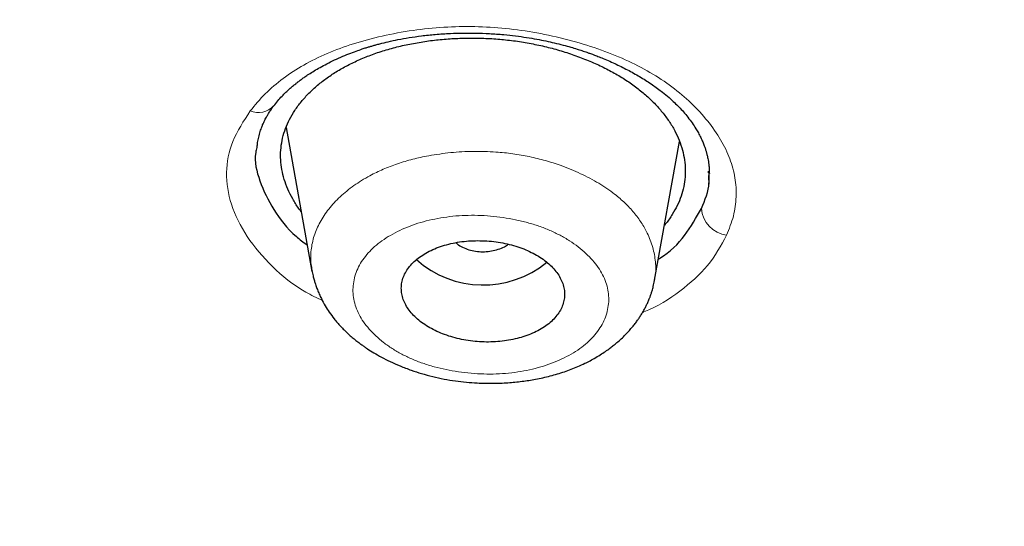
# Model space of a CAD drawing. Header units: millimetres. Extents: x 8 to 1023, y 12 to 832.
# Tile 505 of 656: x 622.3 to 633.16, y 746.39 to 751.98. Entities that reach past the tile are written whole.
import ezdxf

# ---------------------------------------------------------------- set-up
doc = ezdxf.new("R2010")
doc.units = ezdxf.units.MM

msp = doc.modelspace()

# ---------------------------------------------------------------- linework, layer by layer
at = {"color": 7, "linetype": 'Continuous', "lineweight": 30}
for p, q in [((625.236, 750.79), (625.519, 749.204)), ((629.3, 749.108), (629.573, 750.638)), ((629.893, 750.289), (629.892, 750.309)), ((625.527, 749.206), (625.525, 749.214)), ((629.297, 749.109), (629.295, 749.102))]:
    msp.add_line(p, q, dxfattribs=at)
at = {"color": 8, "linetype": 'Continuous', "lineweight": 0}
msp.add_line((629.577, 750.625), (629.568, 750.612), dxfattribs=at)
for centre, radius, start, end in [((624.931, 751.183), 0.228, 246.5622, 317.1765), ((630.137, 749.921), 0.321, 184.0606, 262.268)]:
    msp.add_arc(centre, radius, start, end, dxfattribs=at)
at = {"color": 7, "linetype": 'Continuous', "lineweight": 30}
msp.add_arc((627.408, 750.163), 1.109, 228.4364, 309.3319, dxfattribs=at)
for points, knots in [([(599.682, 745.296), (599.045, 745.71), (597.769, 746.537), (595.954, 747.852), (594.215, 749.218), (592.561, 750.639), (590.993, 752.11), (589.514, 753.627), (588.127, 755.19), (586.835, 756.793), (585.64, 758.435), (584.544, 760.114), (583.551, 761.825), (582.662, 763.565), (581.879, 765.332), (581.203, 767.121), (580.634, 768.929), (580.173, 770.754), (579.821, 772.591), (579.58, 774.437), (579.449, 776.289), (579.431, 778.143), (579.525, 779.997), (579.731, 781.845), (580.046, 783.686), (580.472, 785.515), (581.006, 787.329), (581.648, 789.125), (582.396, 790.899), (583.25, 792.649), (584.209, 794.369), (585.272, 796.059), (586.435, 797.713), (587.696, 799.329), (589.053, 800.905), (590.502, 802.438), (592.041, 803.924), (593.668, 805.361), (595.379, 806.746), (597.172, 808.076), (599.044, 809.349), (600.991, 810.562), (603.009, 811.713), (605.094, 812.8), (607.242, 813.822), (609.448, 814.777), (611.71, 815.662), (614.023, 816.476), (616.382, 817.216), (618.785, 817.882), (621.225, 818.472), (623.697, 818.985), (626.198, 819.422), (628.723, 819.78), (631.267, 820.06), (633.826, 820.26), (636.394, 820.386), (638.109, 820.401), (638.967, 820.409)], [0, 0, 0, 0, 0.017858, 0.035716, 0.053573, 0.07143, 0.089286, 0.107143, 0.124999, 0.142856, 0.160713, 0.178571, 0.196429, 0.214287, 0.232143, 0.25, 0.267856, 0.285712, 0.303568, 0.321425, 0.339282, 0.35714, 0.374998, 0.392856, 0.410713, 0.42857, 0.446428, 0.464285, 0.482142, 0.499999, 0.517857, 0.535714, 0.553571, 0.571428, 0.589285, 0.607142, 0.624999, 0.642856, 0.660713, 0.67857, 0.696427, 0.714284, 0.732141, 0.749999, 0.767857, 0.785715, 0.803573, 0.821432, 0.83929, 0.857149, 0.875005, 0.892861, 0.910716, 0.928572, 0.946428, 0.964284, 0.982141, 1, 1, 1, 1]), ([(638.967, 818.009), (638.363, 818.005), (637.155, 817.997), (635.344, 817.932), (633.537, 817.829), (631.733, 817.684), (629.932, 817.497), (628.138, 817.27), (626.406, 817.01), (624.74, 816.723), (623.142, 816.413), (621.561, 816.07), (619.998, 815.696), (618.452, 815.29), (616.871, 814.836), (615.257, 814.332), (613.617, 813.776), (612.006, 813.183), (610.424, 812.556), (608.872, 811.894), (607.347, 811.195), (605.892, 810.481), (604.506, 809.757), (603.192, 809.027), (601.909, 808.271), (600.657, 807.489), (599.437, 806.68), (598.215, 805.823), (596.995, 804.914), (595.784, 803.952), (594.616, 802.964), (593.491, 801.949), (592.408, 800.907), (591.368, 799.838), (590.398, 798.773), (589.498, 797.719), (588.669, 796.68), (587.883, 795.627), (587.142, 794.56), (586.444, 793.479), (585.772, 792.352), (585.13, 791.179), (584.523, 789.96), (583.969, 788.728), (583.469, 787.481), (583.022, 786.222), (582.629, 784.948), (582.298, 783.698), (582.028, 782.477), (581.813, 781.29), (581.646, 780.102), (581.527, 778.911), (581.456, 777.72), (581.433, 776.492), (581.462, 775.23), (581.549, 773.935), (581.692, 772.641), (581.893, 771.348), (582.15, 770.056), (582.464, 768.768), (582.823, 767.522), (583.22, 766.322), (583.651, 765.17), (584.126, 764.03), (584.646, 762.902), (585.211, 761.785), (585.839, 760.646), (586.536, 759.488), (587.305, 758.312), (588.125, 757.153), (588.999, 756.011), (589.924, 754.886), (590.899, 753.781), (591.891, 752.731), (592.892, 751.735), (593.898, 750.792), (594.941, 749.871), (596.02, 748.973), (597.135, 748.096), (598.32, 747.217), (599.579, 746.339), (600.913, 745.464), (602.288, 744.619), (603.703, 743.803), (605.158, 743.016), (606.648, 742.263), (608.124, 741.565), (609.578, 740.921), (611.01, 740.327), (612.463, 739.764), (613.937, 739.231), (615.434, 738.729), (616.999, 738.243), (618.633, 737.778), (620.334, 737.336), (622.053, 736.934), (623.789, 736.571), (625.543, 736.247), (627.31, 735.962), (629.038, 735.725), (630.722, 735.531), (632.361, 735.377), (634.005, 735.258), (635.654, 735.172), (637.309, 735.119), (638.414, 735.113), (638.967, 735.109)], [0, 0, 0, 0, 0.01003, 0.020054, 0.030083, 0.040124, 0.050187, 0.060282, 0.070362, 0.079553, 0.088711, 0.097842, 0.106955, 0.116055, 0.12515, 0.135215, 0.145244, 0.155247, 0.165233, 0.175211, 0.185191, 0.195231, 0.204429, 0.213609, 0.222777, 0.23194, 0.241107, 0.250284, 0.260264, 0.270231, 0.280194, 0.290164, 0.300149, 0.31016, 0.320251, 0.329484, 0.338685, 0.347862, 0.357022, 0.366175, 0.375328, 0.385279, 0.395221, 0.405163, 0.415118, 0.425096, 0.435106, 0.445185, 0.454404, 0.463594, 0.472765, 0.481925, 0.491084, 0.500249, 0.510205, 0.520158, 0.530119, 0.540101, 0.550114, 0.56017, 0.570237, 0.579425, 0.588586, 0.597726, 0.606856, 0.615983, 0.625115, 0.635087, 0.645061, 0.655045, 0.665052, 0.67509, 0.685171, 0.695207, 0.70436, 0.713496, 0.722621, 0.731743, 0.74087, 0.750008, 0.759978, 0.769956, 0.779952, 0.789974, 0.800033, 0.810138, 0.820182, 0.829338, 0.838477, 0.847605, 0.856731, 0.86586, 0.875, 0.885017, 0.895019, 0.905016, 0.915017, 0.92503, 0.935066, 0.945076, 0.954226, 0.963368, 0.97251, 0.981657, 0.990818, 1, 1, 1, 1]), ([(696.002, 776.466), (695.995, 775.965), (695.98, 774.963), (695.861, 773.463), (695.671, 771.966), (695.403, 770.472), (695.058, 768.982), (694.646, 767.529), (694.173, 766.115), (693.644, 764.745), (693.05, 763.39), (692.39, 762.05), (691.653, 760.704), (690.836, 759.354), (689.936, 758.003), (688.967, 756.676), (687.929, 755.373), (686.822, 754.093), (685.671, 752.865), (684.485, 751.69), (683.268, 750.57), (681.999, 749.481), (680.677, 748.423), (679.281, 747.382), (677.809, 746.359), (676.259, 745.359), (674.655, 744.399), (672.996, 743.477), (671.286, 742.597), (669.568, 741.779), (667.85, 741.022), (666.138, 740.324), (664.394, 739.67), (662.62, 739.06), (660.784, 738.485), (658.885, 737.946), (656.924, 737.45), (654.934, 737.004), (652.914, 736.61), (650.868, 736.267), (648.844, 735.984), (646.851, 735.757), (644.895, 735.584), (642.936, 735.461), (640.975, 735.386), (638.968, 735.36), (636.917, 735.386), (634.827, 735.468), (632.743, 735.605), (630.664, 735.798), (628.594, 736.046), (626.578, 736.343), (624.621, 736.682), (622.727, 737.062), (620.857, 737.487), (619.01, 737.958), (617.144, 738.486), (615.264, 739.075), (613.374, 739.728), (611.522, 740.43), (609.706, 741.18), (607.926, 741.979), (606.219, 742.809), (604.589, 743.665), (603.037, 744.539), (601.531, 745.45), (600.073, 746.396), (598.63, 747.399), (597.207, 748.46), (595.812, 749.581), (594.477, 750.737), (593.201, 751.928), (591.982, 753.155), (590.846, 754.392), (589.791, 755.634), (588.819, 756.873), (587.909, 758.133), (587.061, 759.414), (586.26, 760.742), (585.51, 762.116), (584.818, 763.533), (584.199, 764.965), (583.654, 766.413), (583.181, 767.878), (582.788, 769.332), (582.473, 770.771), (582.232, 772.188), (582.061, 773.609), (581.954, 775.036), (581.941, 775.989), (581.934, 776.466)], [0, 0, 0, 0, 0.011647, 0.023279, 0.034914, 0.046569, 0.058262, 0.069997, 0.081033, 0.092045, 0.103046, 0.114051, 0.125075, 0.136674, 0.148268, 0.159874, 0.171507, 0.183184, 0.194903, 0.205931, 0.216944, 0.227954, 0.238974, 0.250018, 0.2616, 0.2732, 0.284834, 0.296518, 0.308264, 0.319998, 0.330999, 0.341975, 0.352941, 0.363907, 0.374886, 0.386463, 0.398058, 0.409684, 0.421356, 0.433089, 0.444843, 0.455871, 0.466863, 0.477832, 0.488791, 0.499751, 0.51144, 0.523115, 0.53479, 0.54648, 0.558201, 0.569925, 0.580927, 0.591892, 0.602833, 0.61376, 0.624687, 0.6364, 0.648087, 0.659761, 0.671439, 0.683135, 0.694871, 0.705904, 0.716895, 0.727858, 0.738804, 0.749746, 0.761426, 0.773081, 0.784724, 0.796373, 0.808043, 0.819784, 0.830839, 0.841857, 0.852852, 0.863839, 0.87483, 0.886496, 0.898127, 0.909738, 0.921348, 0.932974, 0.944696, 0.955762, 0.96681, 0.977856, 0.988914, 1, 1, 1, 1]), ([(582.445, 775.805), (582.445, 775.791), (582.446, 775.76), (582.447, 775.709), (582.449, 775.649), (582.451, 775.581), (582.454, 775.505), (582.457, 775.421), (582.461, 775.331), (582.465, 775.232), (582.47, 775.126), (582.481, 774.907), (582.5, 774.597), (582.529, 774.201), (582.56, 773.843), (582.593, 773.506), (582.628, 773.19), (582.665, 772.876), (582.711, 772.525), (582.768, 772.132), (582.837, 771.695), (582.904, 771.311), (582.965, 770.984), (583.017, 770.718), (583.07, 770.459), (583.122, 770.215), (583.173, 769.987), (583.221, 769.774), (583.26, 769.611), (583.288, 769.493), (583.306, 769.42), (583.323, 769.353), (583.337, 769.294), (583.35, 769.246), (583.359, 769.209), (583.366, 769.182), (583.372, 769.159), (583.378, 769.131), (583.387, 769.096), (583.398, 769.054), (583.41, 769.007), (583.428, 768.941), (583.451, 768.852), (583.482, 768.737), (583.516, 768.613), (583.553, 768.478), (583.594, 768.333), (583.638, 768.177), (583.686, 768.014), (583.735, 767.849), (583.784, 767.687), (583.847, 767.486), (583.922, 767.248), (584.011, 766.978), (584.098, 766.72), (584.182, 766.477), (584.265, 766.245), (584.347, 766.019), (584.43, 765.796), (584.513, 765.577), (584.597, 765.362), (584.681, 765.149), (584.766, 764.938), (584.855, 764.724), (584.947, 764.504), (585.046, 764.275), (585.151, 764.035), (585.248, 763.818), (585.336, 763.627), (585.412, 763.461), (585.492, 763.292), (585.572, 763.123), (585.654, 762.954), (585.734, 762.791), (585.812, 762.634), (585.886, 762.487), (585.955, 762.351), (586.02, 762.225), (586.076, 762.116), (586.123, 762.027), (586.16, 761.957), (586.191, 761.898), (586.22, 761.843), (586.252, 761.784), (586.292, 761.708), (586.342, 761.618), (586.399, 761.511), (586.463, 761.395), (586.533, 761.269), (586.609, 761.134), (586.69, 760.991), (586.777, 760.838), (586.871, 760.677), (587.008, 760.442), (587.188, 760.142), (587.409, 759.783), (587.629, 759.435), (587.821, 759.138), (587.984, 758.889), (588.12, 758.687), (588.252, 758.491), (588.381, 758.303), (588.506, 758.125), (588.624, 757.956), (588.737, 757.798), (588.845, 757.648), (588.946, 757.509), (589.042, 757.378), (589.137, 757.25), (589.234, 757.12), (589.337, 756.983), (589.452, 756.831), (589.581, 756.663), (589.725, 756.478), (589.878, 756.283), (590.04, 756.08), (590.266, 755.8), (590.557, 755.446), (590.835, 755.119), (591.036, 754.886), (591.156, 754.747), (591.277, 754.609), (591.4, 754.47), (591.524, 754.331), (591.649, 754.193), (591.765, 754.066), (591.87, 753.951), (591.962, 753.851), (592.045, 753.762), (592.112, 753.69), (592.164, 753.634), (592.204, 753.592), (592.239, 753.554), (592.272, 753.52), (592.3, 753.49), (592.322, 753.467), (592.339, 753.449), (592.357, 753.43), (592.378, 753.408), (592.405, 753.379), (592.44, 753.343), (592.483, 753.298), (592.534, 753.245), (592.592, 753.184), (592.655, 753.12), (592.72, 753.053), (592.785, 752.985), (592.852, 752.918), (592.977, 752.79), (593.165, 752.601), (593.418, 752.35), (593.681, 752.094), (593.968, 751.819), (594.277, 751.527), (594.605, 751.224), (594.934, 750.926), (595.263, 750.634), (595.591, 750.348), (595.881, 750.099), (596.129, 749.89), (596.331, 749.722), (596.524, 749.563), (596.706, 749.414), (596.867, 749.284), (597.008, 749.171), (597.13, 749.074), (597.25, 748.978), (597.374, 748.881), (597.508, 748.776), (597.652, 748.664), (597.808, 748.544), (597.975, 748.417), (598.153, 748.282), (598.342, 748.141), (598.538, 747.995), (598.739, 747.847), (598.94, 747.701), (599.22, 747.499), (599.579, 747.245), (600.015, 746.943), (600.448, 746.649), (600.879, 746.363), (601.31, 746.083), (601.742, 745.808), (602.163, 745.545), (602.575, 745.293), (602.98, 745.049), (603.395, 744.804), (603.824, 744.556), (604.265, 744.306), (604.63, 744.103), (604.91, 743.95), (605.099, 743.847), (605.28, 743.75), (605.452, 743.658), (605.614, 743.573), (605.766, 743.493), (605.908, 743.418), (606.018, 743.361), (606.097, 743.321), (606.146, 743.296), (606.187, 743.275), (606.219, 743.258), (606.245, 743.244), (606.269, 743.232), (606.296, 743.218), (606.334, 743.199), (606.385, 743.173), (606.45, 743.14), (606.523, 743.103), (606.6, 743.064), (606.717, 743.005), (606.876, 742.925), (607.083, 742.823), (607.304, 742.715), (607.539, 742.6), (607.787, 742.482), (608.042, 742.36), (608.3, 742.239), (608.556, 742.121), (608.862, 741.98), (609.217, 741.82), (609.617, 741.643), (610.008, 741.473), (610.39, 741.31), (610.766, 741.152), (611.14, 740.998), (611.62, 740.804), (612.207, 740.572), (612.904, 740.306), (613.624, 740.041), (614.365, 739.777), (615.129, 739.515), (615.898, 739.262), (616.673, 739.017), (617.494, 738.768), (618.362, 738.517), (619.278, 738.265), (620.2, 738.025), (621.127, 737.797), (622.059, 737.58), (622.997, 737.374), (623.913, 737.186), (624.807, 737.014), (625.678, 736.856), (626.552, 736.709), (627.428, 736.572), (628.306, 736.445), (629.187, 736.328), (630.071, 736.221), (630.957, 736.124), (631.845, 736.037), (632.734, 735.96), (633.626, 735.894), (634.502, 735.839), (635.362, 735.794), (636.206, 735.76), (637.052, 735.735), (637.899, 735.719), (638.792, 735.711), (639.729, 735.714), (640.71, 735.73), (641.688, 735.758), (642.665, 735.798), (643.641, 735.851), (644.614, 735.915), (645.559, 735.99), (646.476, 736.074), (647.363, 736.165), (648.248, 736.266), (649.13, 736.378), (650.01, 736.499), (650.887, 736.63), (651.762, 736.772), (652.635, 736.923), (653.504, 737.085), (654.37, 737.257), (655.233, 737.438), (656.074, 737.625), (656.896, 737.818), (657.697, 738.016), (658.494, 738.223), (659.287, 738.438), (660.116, 738.673), (660.981, 738.931), (661.879, 739.211), (662.77, 739.503), (663.654, 739.806), (664.53, 740.12), (665.398, 740.445), (666.12, 740.726), (666.7, 740.96), (667.143, 741.142), (667.588, 741.328), (668.034, 741.52), (668.482, 741.716), (668.917, 741.91), (669.34, 742.103), (669.753, 742.295), (670.072, 742.446), (670.296, 742.553), (670.422, 742.614), (670.548, 742.675), (670.676, 742.737), (670.803, 742.8), (670.931, 742.863), (671.055, 742.924), (671.178, 742.986), (671.297, 743.046), (671.41, 743.103), (671.509, 743.153), (671.593, 743.195), (671.663, 743.231), (671.716, 743.258), (671.758, 743.28), (671.794, 743.299), (671.835, 743.32), (671.884, 743.345), (671.941, 743.375), (672.014, 743.412), (672.102, 743.458), (672.207, 743.513), (672.322, 743.574), (672.442, 743.637), (672.603, 743.723), (672.805, 743.831), (673.079, 743.98), (673.387, 744.149), (673.729, 744.34), (674.075, 744.537), (674.42, 744.735), (674.759, 744.934), (675.112, 745.144), (675.478, 745.365), (675.854, 745.596), (676.221, 745.826), (676.583, 746.057), (676.944, 746.291), (677.308, 746.531), (677.675, 746.777), (678.047, 747.031), (678.36, 747.25), (678.612, 747.427), (678.798, 747.56), (678.973, 747.686), (679.139, 747.806), (679.295, 747.92), (679.441, 748.028), (679.577, 748.129), (679.7, 748.221), (679.811, 748.305), (679.915, 748.384), (680.023, 748.466), (680.137, 748.553), (680.258, 748.646), (680.386, 748.745), (680.529, 748.857), (680.688, 748.981), (680.862, 749.12), (681.045, 749.266), (681.232, 749.418), (681.42, 749.571), (681.688, 749.792), (682.03, 750.08), (682.41, 750.406), (682.745, 750.7), (683.041, 750.964), (683.336, 751.231), (683.633, 751.505), (683.935, 751.789), (684.176, 752.02), (684.355, 752.194), (684.472, 752.308), (684.59, 752.424), (684.708, 752.542), (684.825, 752.658), (684.938, 752.772), (685.046, 752.882), (685.149, 752.986), (685.246, 753.085), (685.332, 753.175), (685.409, 753.255), (685.47, 753.319), (685.517, 753.367), (685.551, 753.403), (685.58, 753.433), (685.606, 753.461), (685.634, 753.491), (685.668, 753.526), (685.708, 753.569), (685.755, 753.619), (685.823, 753.691), (685.911, 753.786), (686.019, 753.902), (686.13, 754.023), (686.261, 754.167), (686.414, 754.336), (686.589, 754.532), (686.77, 754.738), (686.954, 754.95), (687.232, 755.274), (687.595, 755.709), (687.935, 756.13), (688.169, 756.427), (688.303, 756.598), (688.435, 756.77), (688.565, 756.94), (688.692, 757.108), (688.814, 757.272), (688.931, 757.431), (689.041, 757.581), (689.143, 757.723), (689.237, 757.855), (689.319, 757.97), (689.39, 758.07), (689.453, 758.16), (689.517, 758.252), (689.586, 758.351), (689.658, 758.457), (689.741, 758.578), (689.834, 758.715), (689.937, 758.87), (690.046, 759.035), (690.16, 759.21), (690.318, 759.454), (690.515, 759.764), (690.767, 760.174), (691.033, 760.62), (691.239, 760.978), (691.37, 761.211), (691.43, 761.318), (691.487, 761.421), (691.539, 761.516), (691.585, 761.6), (691.624, 761.673), (691.656, 761.731), (691.68, 761.776), (691.698, 761.81), (691.712, 761.836), (691.722, 761.856), (691.731, 761.873), (691.741, 761.892), (691.755, 761.918), (691.772, 761.95), (691.792, 761.987), (691.821, 762.042), (691.861, 762.12), (691.914, 762.221), (691.971, 762.333), (692.05, 762.488), (692.151, 762.687), (692.272, 762.933), (692.396, 763.19), (692.523, 763.459), (692.637, 763.706), (692.738, 763.928), (692.824, 764.122), (692.909, 764.315), (692.989, 764.502), (693.063, 764.678), (693.134, 764.848), (693.201, 765.011), (693.263, 765.166), (693.32, 765.309), (693.369, 765.433), (693.41, 765.538), (693.445, 765.63), (693.481, 765.724), (693.522, 765.831), (693.568, 765.954), (693.619, 766.094), (693.674, 766.245), (693.732, 766.407), (693.792, 766.58), (693.852, 766.754), (693.911, 766.928), (693.968, 767.099), (694.024, 767.271), (694.079, 767.441), (694.131, 767.607), (694.181, 767.77), (694.241, 767.971), (694.31, 768.207), (694.387, 768.476), (694.443, 768.68), (694.48, 768.82), (694.5, 768.897), (694.519, 768.966), (694.534, 769.027), (694.548, 769.079), (694.559, 769.122), (694.568, 769.158), (694.576, 769.19), (694.585, 769.225), (694.596, 769.269), (694.61, 769.323), (694.625, 769.386), (694.643, 769.459), (694.664, 769.543), (694.686, 769.637), (694.71, 769.74), (694.737, 769.854), (694.774, 770.015), (694.819, 770.219), (694.876, 770.49), (694.936, 770.784), (694.997, 771.101), (695.053, 771.412), (695.105, 771.717), (695.154, 772.019), (695.204, 772.356), (695.256, 772.734), (695.308, 773.156), (695.354, 773.588), (695.395, 774.028), (695.429, 774.472), (695.451, 774.796), (695.459, 774.972), (695.46, 774.998)], [0, 0, 0, 0, 0.000308, 0.00069, 0.001145, 0.001674, 0.002276, 0.00292, 0.003632, 0.004411, 0.005257, 0.006152, 0.009626, 0.012651, 0.015604, 0.018178, 0.020695, 0.02317, 0.025678, 0.029092, 0.032585, 0.036159, 0.038302, 0.040463, 0.042551, 0.044541, 0.046341, 0.048052, 0.049674, 0.050287, 0.050886, 0.051446, 0.051921, 0.05231, 0.052613, 0.052804, 0.052961, 0.053179, 0.053464, 0.053812, 0.054194, 0.054604, 0.05543, 0.056351, 0.057369, 0.058452, 0.059626, 0.060891, 0.062239, 0.063584, 0.064902, 0.066193, 0.068489, 0.070695, 0.07281, 0.074779, 0.076663, 0.078501, 0.080325, 0.082135, 0.0839, 0.08565, 0.087387, 0.08913, 0.090952, 0.092859, 0.09485, 0.096926, 0.098274, 0.099656, 0.101071, 0.102516, 0.103918, 0.105323, 0.106643, 0.107879, 0.109031, 0.110099, 0.111082, 0.111784, 0.112377, 0.112857, 0.113276, 0.11378, 0.114377, 0.115197, 0.116102, 0.117093, 0.118169, 0.119332, 0.120556, 0.121864, 0.123254, 0.124726, 0.127926, 0.131043, 0.134078, 0.13703, 0.138843, 0.140623, 0.142364, 0.14403, 0.145612, 0.147112, 0.148529, 0.149862, 0.151113, 0.15228, 0.153387, 0.154557, 0.155794, 0.157098, 0.15869, 0.160373, 0.162145, 0.164008, 0.165957, 0.169858, 0.173805, 0.175097, 0.176394, 0.177695, 0.179001, 0.180312, 0.181628, 0.182918, 0.183956, 0.184904, 0.185762, 0.186531, 0.186966, 0.187365, 0.18773, 0.18806, 0.188352, 0.188581, 0.188733, 0.18889, 0.189107, 0.189383, 0.189718, 0.190161, 0.190677, 0.191267, 0.191909, 0.192557, 0.193211, 0.193869, 0.194531, 0.196938, 0.199405, 0.201934, 0.204523, 0.207615, 0.210672, 0.213694, 0.216683, 0.219637, 0.222551, 0.224419, 0.226191, 0.227867, 0.229446, 0.23093, 0.232027, 0.233066, 0.234053, 0.235094, 0.236222, 0.237439, 0.238744, 0.240137, 0.241618, 0.243188, 0.244814, 0.246468, 0.248106, 0.249729, 0.253273, 0.256743, 0.260138, 0.263484, 0.26681, 0.270115, 0.2734, 0.276392, 0.279395, 0.28247, 0.285617, 0.288837, 0.292128, 0.293531, 0.294898, 0.296193, 0.297416, 0.298566, 0.299645, 0.300653, 0.301588, 0.301976, 0.302323, 0.302612, 0.302842, 0.303015, 0.303155, 0.303344, 0.303584, 0.303961, 0.304422, 0.304945, 0.305488, 0.306049, 0.307393, 0.30883, 0.310362, 0.311986, 0.313704, 0.315477, 0.317252, 0.318998, 0.320714, 0.323489, 0.326185, 0.328803, 0.331343, 0.333818, 0.336286, 0.338754, 0.343278, 0.347803, 0.352328, 0.357176, 0.362024, 0.366874, 0.371725, 0.376579, 0.382198, 0.387818, 0.393438, 0.399057, 0.404677, 0.410297, 0.415916, 0.421067, 0.426217, 0.431363, 0.436505, 0.441643, 0.44678, 0.451918, 0.457057, 0.462198, 0.467338, 0.472478, 0.477619, 0.482467, 0.487317, 0.49217, 0.49703, 0.501898, 0.507534, 0.513158, 0.518775, 0.524387, 0.529996, 0.535605, 0.541214, 0.546354, 0.551494, 0.556634, 0.561772, 0.566907, 0.572047, 0.577191, 0.582339, 0.587488, 0.592639, 0.59779, 0.602941, 0.607798, 0.612655, 0.617512, 0.622369, 0.627226, 0.632845, 0.638459, 0.64407, 0.64968, 0.65529, 0.660898, 0.666508, 0.669406, 0.67233, 0.675279, 0.678255, 0.681257, 0.684301, 0.68705, 0.689866, 0.69275, 0.693613, 0.694482, 0.695357, 0.696238, 0.697125, 0.698018, 0.698897, 0.699709, 0.7006, 0.701391, 0.702082, 0.702673, 0.703163, 0.703553, 0.703797, 0.704045, 0.704323, 0.704664, 0.705071, 0.705543, 0.706196, 0.706944, 0.707779, 0.708635, 0.709499, 0.711221, 0.712975, 0.715398, 0.717879, 0.720418, 0.722964, 0.725469, 0.727931, 0.730829, 0.733666, 0.736441, 0.73918, 0.741976, 0.744786, 0.747659, 0.750595, 0.753592, 0.755153, 0.756652, 0.758075, 0.759422, 0.760694, 0.76189, 0.763011, 0.764057, 0.764932, 0.765771, 0.766663, 0.767617, 0.768632, 0.769708, 0.770846, 0.77225, 0.773737, 0.775308, 0.776945, 0.778574, 0.780189, 0.783939, 0.787607, 0.790333, 0.793014, 0.795703, 0.798467, 0.801307, 0.804223, 0.805343, 0.806474, 0.807615, 0.808768, 0.809931, 0.811049, 0.812089, 0.813144, 0.814106, 0.814973, 0.815747, 0.816426, 0.816815, 0.81716, 0.817451, 0.81769, 0.817966, 0.818306, 0.818714, 0.819191, 0.819737, 0.820807, 0.821917, 0.823067, 0.824256, 0.826025, 0.827874, 0.829805, 0.831814, 0.833841, 0.838883, 0.843888, 0.845453, 0.847015, 0.848572, 0.850125, 0.851625, 0.853136, 0.854564, 0.85591, 0.857172, 0.858352, 0.85945, 0.860254, 0.861023, 0.86184, 0.862717, 0.863654, 0.86465, 0.865925, 0.867287, 0.868734, 0.870268, 0.871888, 0.875148, 0.878391, 0.882556, 0.886693, 0.887618, 0.888542, 0.889446, 0.89026, 0.890977, 0.891598, 0.892122, 0.892465, 0.892749, 0.892973, 0.893137, 0.893255, 0.893404, 0.893628, 0.893917, 0.894227, 0.894552, 0.895334, 0.896195, 0.897134, 0.898152, 0.900125, 0.902192, 0.904352, 0.906606, 0.908953, 0.91054, 0.912168, 0.913799, 0.915348, 0.916812, 0.91819, 0.919568, 0.920848, 0.92203, 0.923114, 0.923897, 0.924625, 0.925385, 0.926208, 0.927268, 0.928417, 0.929652, 0.930976, 0.932387, 0.933885, 0.93524, 0.936655, 0.938067, 0.939448, 0.940799, 0.942118, 0.943407, 0.945689, 0.947868, 0.949944, 0.950626, 0.951255, 0.951815, 0.952306, 0.952726, 0.953077, 0.953358, 0.953576, 0.953864, 0.954213, 0.954643, 0.955153, 0.955745, 0.956418, 0.957172, 0.958007, 0.958924, 0.959918, 0.961895, 0.963844, 0.966437, 0.968978, 0.971468, 0.973907, 0.976298, 0.978703, 0.981989, 0.985351, 0.988789, 0.992305, 0.995867, 0.999377, 1, 1, 1, 1]), ([(625.099, 751.028), (625.114, 751.047), (625.143, 751.084), (625.189, 751.134), (625.232, 751.177), (625.271, 751.214), (625.307, 751.245), (625.338, 751.271), (625.364, 751.291), (625.383, 751.306), (625.406, 751.323), (625.435, 751.344), (625.478, 751.373), (625.531, 751.407), (625.595, 751.445), (625.667, 751.485), (625.748, 751.526), (625.836, 751.566), (625.924, 751.603), (626.004, 751.632), (626.068, 751.654), (626.116, 751.67), (626.154, 751.682), (626.19, 751.692), (626.228, 751.703), (626.286, 751.718), (626.366, 751.738), (626.473, 751.761), (626.596, 751.783), (626.733, 751.803), (626.885, 751.819), (627.037, 751.829), (627.186, 751.833), (627.33, 751.833), (627.481, 751.827), (627.627, 751.817), (627.764, 751.802), (627.885, 751.785), (627.997, 751.766), (628.098, 751.746), (628.196, 751.724), (628.287, 751.701), (628.371, 751.678), (628.44, 751.657), (628.49, 751.641), (628.526, 751.629), (628.554, 751.62), (628.586, 751.608), (628.627, 751.593), (628.677, 751.574), (628.762, 751.54), (628.879, 751.489), (629.019, 751.418), (629.152, 751.343), (629.276, 751.263), (629.377, 751.188), (629.457, 751.122), (629.517, 751.067), (629.57, 751.015), (629.62, 750.961), (629.668, 750.903), (629.714, 750.841), (629.752, 750.783), (629.783, 750.729), (629.808, 750.681), (629.829, 750.634), (629.846, 750.592), (629.857, 750.561), (629.864, 750.538), (629.869, 750.522), (629.873, 750.507), (629.877, 750.491), (629.882, 750.471), (629.887, 750.446), (629.893, 750.415), (629.898, 750.377), (629.902, 750.332), (629.903, 750.3), (629.903, 750.283)], [0, 0, 0, 0, 0.0171143, 0.032372, 0.0457777, 0.0573329, 0.0670369, 0.0760779, 0.0825534, 0.0867446, 0.0910054, 0.0989052, 0.1082785, 0.1208916, 0.1345597, 0.149284, 0.165365, 0.1825501, 0.1990677, 0.2130914, 0.2246142, 0.2319082, 0.2376866, 0.2433436, 0.2495888, 0.2564242, 0.2709956, 0.2876499, 0.3061854, 0.326583, 0.3488428, 0.3729652, 0.3922813, 0.4126468, 0.4340645, 0.4565399, 0.4750849, 0.4925913, 0.5087522, 0.5235689, 0.5370409, 0.5519847, 0.5647797, 0.5754104, 0.5838853, 0.5883407, 0.5921779, 0.5972689, 0.6039002, 0.6120683, 0.6217651, 0.6468064, 0.67221, 0.6979231, 0.7234076, 0.7485119, 0.7659402, 0.7817477, 0.7958214, 0.8103477, 0.8270851, 0.8445473, 0.8618512, 0.8747447, 0.8887001, 0.9020087, 0.9135798, 0.9235439, 0.9281248, 0.9324611, 0.9365533, 0.9404201, 0.9454202, 0.9523981, 0.9613509, 0.9722734, 0.9851591, 1, 1, 1, 1]), ([(625.401, 749.865), (625.392, 749.877), (625.356, 749.922), (625.307, 750.004), (625.253, 750.11), (625.213, 750.218), (625.187, 750.326), (625.174, 750.434), (625.175, 750.541), (625.19, 750.648), (625.218, 750.753), (625.26, 750.856), (625.315, 750.956), (625.383, 751.053), (625.464, 751.147), (625.557, 751.236), (625.66, 751.32), (625.773, 751.397), (625.896, 751.469), (626.029, 751.533), (626.17, 751.591), (626.32, 751.642), (626.477, 751.685), (626.64, 751.72), (626.807, 751.747), (626.978, 751.766), (627.152, 751.776), (627.328, 751.778), (627.504, 751.772), (627.679, 751.757), (627.852, 751.733), (628.023, 751.7), (628.19, 751.66), (628.352, 751.611), (628.51, 751.554), (628.662, 751.49), (628.805, 751.42), (628.938, 751.344), (629.062, 751.262), (629.135, 751.203), (629.172, 751.173)], [0, 0, 0, 0, 0.009407, 0.036209, 0.063382, 0.090452, 0.117202, 0.143792, 0.170386, 0.197145, 0.22377, 0.250296, 0.276885, 0.303701, 0.330902, 0.357987, 0.384738, 0.411316, 0.437884, 0.464606, 0.491125, 0.517894, 0.544851, 0.571582, 0.598285, 0.625071, 0.65182, 0.678728, 0.705461, 0.731993, 0.758778, 0.785374, 0.811957, 0.838697, 0.865767, 0.893013, 0.919888, 0.946561, 0.973207, 1, 1, 1, 1]), ([(629.172, 751.173), (629.207, 751.143), (629.276, 751.082), (629.365, 750.985), (629.443, 750.885), (629.509, 750.782), (629.561, 750.676), (629.601, 750.569), (629.627, 750.46), (629.639, 750.352), (629.638, 750.245), (629.623, 750.138), (629.594, 750.033), (629.552, 749.931), (629.496, 749.831), (629.448, 749.758), (629.414, 749.72), (629.408, 749.713)], [0, 0, 0, 0, 0.069805, 0.140241, 0.211024, 0.281205, 0.351483, 0.422894, 0.493336, 0.563232, 0.633016, 0.703123, 0.773393, 0.843272, 0.913182, 0.983547, 1, 1, 1, 1]), ([(624.915, 750.568), (624.917, 750.582), (624.919, 750.61), (624.929, 750.67), (624.945, 750.73), (624.962, 750.78), (624.977, 750.818), (624.989, 750.846), (625.001, 750.87), (625.012, 750.892), (625.026, 750.917), (625.044, 750.948), (625.068, 750.986), (625.088, 751.013), (625.099, 751.028)], [0, 0, 0, 0, 0.119987, 0.237744, 0.353954, 0.468292, 0.530026, 0.587659, 0.641235, 0.693027, 0.746824, 0.815853, 0.900205, 1, 1, 1, 1]), ([(624.912, 750.571), (624.908, 750.552), (624.88, 750.431), (624.936, 750.195), (625.089, 749.884), (625.269, 749.643), (625.426, 749.527), (625.467, 749.498)], [0, 0, 0, 0, 0.051237, 0.32639, 0.614112, 0.901235, 1, 1, 1, 1]), ([(629.817, 749.899), (629.855, 749.992), (629.91, 750.122), (629.902, 750.258), (629.9, 750.297)], [0, 0, 0, 0, 0.713159, 1, 1, 1, 1]), ([(629.341, 749.339), (629.346, 749.342), (629.471, 749.414), (629.647, 749.602), (629.759, 749.798), (629.817, 749.899)], [0, 0, 0, 0, 0.021161, 0.49848, 1, 1, 1, 1]), ([(627.714, 748.448), (627.745, 748.455), (627.806, 748.468), (627.892, 748.495), (627.975, 748.529), (628.051, 748.569), (628.118, 748.614), (628.176, 748.664), (628.225, 748.719), (628.262, 748.776), (628.289, 748.836), (628.304, 748.898), (628.308, 748.96), (628.301, 749.023), (628.282, 749.085), (628.253, 749.146), (628.213, 749.205), (628.163, 749.26), (628.104, 749.313), (628.037, 749.361), (627.961, 749.404), (627.879, 749.443), (627.791, 749.476), (627.698, 749.503), (627.601, 749.523), (627.501, 749.537), (627.399, 749.543), (627.298, 749.543), (627.198, 749.536), (627.1, 749.521), (627.005, 749.499), (626.916, 749.471), (626.833, 749.437), (626.758, 749.396), (626.691, 749.35), (626.633, 749.3), (626.586, 749.246), (626.549, 749.188), (626.523, 749.128), (626.508, 749.066), (626.505, 749.003), (626.513, 748.941), (626.532, 748.878), (626.563, 748.818), (626.603, 748.76), (626.653, 748.704), (626.713, 748.652), (626.781, 748.604), (626.857, 748.561), (626.94, 748.523), (627.028, 748.49), (627.122, 748.464), (627.219, 748.444), (627.319, 748.431), (627.419, 748.424), (627.52, 748.425), (627.619, 748.432), (627.682, 748.443), (627.714, 748.448)], [0, 0, 0, 0, 0.017392, 0.034785, 0.052967, 0.071207, 0.08939, 0.107555, 0.125778, 0.143944, 0.161968, 0.180048, 0.198072, 0.215894, 0.233771, 0.251592, 0.269238, 0.286939, 0.304584, 0.322155, 0.339781, 0.357351, 0.37498, 0.392665, 0.410293, 0.428091, 0.445946, 0.463744, 0.481749, 0.499814, 0.517819, 0.535977, 0.554194, 0.572352, 0.590538, 0.608782, 0.626968, 0.645047, 0.663182, 0.681261, 0.699148, 0.71709, 0.734976, 0.752669, 0.770416, 0.788109, 0.805689, 0.823324, 0.840903, 0.858499, 0.876151, 0.893746, 0.911439, 0.929189, 0.946882, 0.964569, 0.982312, 1, 1, 1, 1]), ([(627.106, 749.521), (627.116, 749.512), (627.143, 749.489), (627.198, 749.461), (627.269, 749.436), (627.345, 749.422), (627.424, 749.419), (627.502, 749.427), (627.577, 749.446), (627.639, 749.472), (627.672, 749.494), (627.686, 749.504)], [0, 0, 0, 0, 0.070028, 0.190329, 0.310584, 0.430839, 0.551141, 0.671442, 0.791697, 0.911952, 1, 1, 1, 1]), ([(625.521, 749.215), (625.525, 749.196), (625.532, 749.16), (625.544, 749.113), (625.555, 749.077), (625.564, 749.049), (625.572, 749.025), (625.584, 748.994), (625.601, 748.953), (625.629, 748.893), (625.665, 748.826), (625.713, 748.751), (625.758, 748.69), (625.799, 748.64), (625.833, 748.602), (625.868, 748.565), (625.909, 748.525), (625.953, 748.485), (625.995, 748.451), (626.033, 748.421), (626.068, 748.395), (626.1, 748.372), (626.144, 748.343), (626.206, 748.304), (626.29, 748.256), (626.386, 748.208), (626.495, 748.159), (626.611, 748.115), (626.731, 748.076), (626.852, 748.043), (626.977, 748.016), (627.101, 747.995), (627.223, 747.981), (627.361, 747.971), (627.514, 747.968), (627.68, 747.974), (627.836, 747.99), (627.965, 748.01), (628.068, 748.031), (628.149, 748.05), (628.228, 748.073), (628.305, 748.097), (628.38, 748.124), (628.455, 748.155), (628.524, 748.187), (628.59, 748.22), (628.652, 748.254), (628.713, 748.292), (628.768, 748.329), (628.814, 748.362), (628.855, 748.394), (628.898, 748.43), (628.944, 748.472), (628.99, 748.517), (629.028, 748.56), (629.062, 748.6), (629.091, 748.636), (629.117, 748.672), (629.141, 748.708), (629.164, 748.746), (629.187, 748.785), (629.207, 748.824), (629.224, 748.861), (629.237, 748.892), (629.246, 748.914), (629.251, 748.927), (629.256, 748.941), (629.263, 748.961), (629.273, 748.994), (629.287, 749.043), (629.294, 749.081), (629.299, 749.102)], [0, 0, 0, 0, 0.013518, 0.02445, 0.032804, 0.039084, 0.04484, 0.050183, 0.06208, 0.074709, 0.094916, 0.113316, 0.133465, 0.145495, 0.156282, 0.166119, 0.179099, 0.191789, 0.203159, 0.214449, 0.223165, 0.230739, 0.239144, 0.256578, 0.276382, 0.298266, 0.32222, 0.348233, 0.371477, 0.396014, 0.420355, 0.444094, 0.467208, 0.489699, 0.522308, 0.553612, 0.58364, 0.61261, 0.629019, 0.64536, 0.661641, 0.677871, 0.694058, 0.710209, 0.727421, 0.740797, 0.755961, 0.772216, 0.786666, 0.798884, 0.808821, 0.821074, 0.835664, 0.85017, 0.863513, 0.873935, 0.884905, 0.894658, 0.903552, 0.913935, 0.924766, 0.934087, 0.943174, 0.952926, 0.956331, 0.95944, 0.962253, 0.965906, 0.973804, 0.985167, 1, 1, 1, 1])]:
    msp.add_open_spline(points, degree=3, knots=knots, dxfattribs=at)
at = {"color": 8, "linetype": 'Continuous', "lineweight": 0}
for points, knots in [([(582.659, 776.332), (582.666, 775.834), (582.681, 774.839), (582.8, 773.349), (582.99, 771.862), (583.259, 770.378), (583.603, 768.901), (584.012, 767.464), (584.48, 766.072), (585.002, 764.724), (585.588, 763.391), (586.238, 762.074), (586.964, 760.748), (587.769, 759.418), (588.659, 758.085), (589.618, 756.774), (590.648, 755.485), (591.745, 754.219), (592.883, 753.006), (594.054, 751.849), (595.251, 750.746), (596.5, 749.675), (597.799, 748.636), (599.175, 747.61), (600.63, 746.6), (602.166, 745.609), (603.754, 744.658), (605.395, 743.747), (607.082, 742.879), (608.776, 742.073), (610.466, 741.329), (612.153, 740.644), (613.872, 740), (615.622, 739.399), (617.438, 738.83), (619.319, 738.297), (621.263, 737.804), (623.235, 737.363), (625.233, 736.974), (627.253, 736.637), (629.249, 736.358), (631.212, 736.136), (633.14, 735.967), (635.074, 735.846), (637.012, 735.773), (638.993, 735.748), (641.014, 735.774), (643.07, 735.855), (645.12, 735.991), (647.165, 736.181), (649.206, 736.425), (651.198, 736.718), (653.137, 737.055), (655.016, 737.431), (656.871, 737.854), (658.702, 738.321), (660.546, 738.845), (662.397, 739.426), (664.251, 740.067), (666.069, 740.756), (667.851, 741.492), (669.602, 742.278), (671.285, 743.096), (672.898, 743.942), (674.436, 744.808), (675.927, 745.709), (677.371, 746.646), (678.797, 747.638), (680.201, 748.685), (681.575, 749.79), (682.892, 750.931), (684.151, 752.106), (685.354, 753.318), (686.476, 754.539), (687.516, 755.764), (688.475, 756.985), (689.373, 758.227), (690.209, 759.489), (691.001, 760.799), (691.743, 762.157), (692.429, 763.563), (693.043, 764.985), (693.584, 766.425), (694.053, 767.881), (694.44, 769.321), (694.75, 770.74), (694.986, 772.134), (695.154, 773.53), (695.258, 774.93), (695.271, 775.865), (695.278, 776.332)], [0, 0, 0, 0, 0.0117137, 0.0234149, 0.0351216, 0.0468522, 0.0586247, 0.070364, 0.0813631, 0.0923367, 0.1032992, 0.1142649, 0.1252481, 0.1368316, 0.148424, 0.1600419, 0.1717018, 0.1834199, 0.1951477, 0.206154, 0.2171342, 0.2281014, 0.2390684, 0.2500482, 0.2616874, 0.2733323, 0.2849979, 0.2966994, 0.3084517, 0.3201468, 0.3311024, 0.3420458, 0.3529893, 0.3639449, 0.3749251, 0.3865672, 0.398212, 0.409874, 0.4215681, 0.4333088, 0.4450345, 0.4560332, 0.4670091, 0.4779743, 0.4889413, 0.4999221, 0.5115701, 0.5232038, 0.5348379, 0.5464871, 0.5581659, 0.5699121, 0.5809668, 0.5919838, 0.6029753, 0.6139537, 0.6249313, 0.6365724, 0.6481884, 0.6597941, 0.6714039, 0.6830322, 0.6947667, 0.7058318, 0.7168559, 0.7278515, 0.7388313, 0.7498078, 0.7614587, 0.7730925, 0.7847248, 0.7963708, 0.8080459, 0.8197857, 0.8308292, 0.8418316, 0.8528066, 0.8637681, 0.8747299, 0.8864319, 0.8981149, 0.9097963, 0.9214933, 0.9332235, 0.9449736, 0.9560095, 0.967015, 0.9780052, 0.9889952, 1, 1, 1, 1]), ([(624.841, 750.973), (624.893, 751.037), (624.997, 751.164), (625.197, 751.333), (625.426, 751.483), (625.686, 751.611), (625.977, 751.718), (626.295, 751.803), (626.629, 751.865), (626.972, 751.901), (627.315, 751.908), (627.66, 751.887), (628.005, 751.838), (628.346, 751.762), (628.674, 751.663), (628.979, 751.542), (629.253, 751.401), (629.497, 751.241), (629.71, 751.061), (629.889, 750.864), (630.033, 750.657), (630.135, 750.447), (630.193, 750.236), (630.205, 750.024), (630.176, 749.811), (630.121, 749.673), (630.094, 749.603)], [0, 0, 0, 0, 0.042967, 0.084545, 0.125366, 0.166095, 0.207405, 0.249939, 0.292987, 0.334569, 0.375345, 0.416015, 0.457284, 0.499828, 0.542837, 0.584424, 0.625255, 0.666035, 0.707471, 0.750237, 0.793163, 0.834707, 0.875499, 0.916205, 0.957491, 1, 1, 1, 1]), ([(625.637, 748.882), (625.574, 748.912), (625.357, 749.016), (625.067, 749.257), (624.791, 749.585), (624.615, 749.937), (624.56, 750.294), (624.627, 750.646), (624.768, 750.863), (624.841, 750.973)], [0, 0, 0, 0, 0.062461, 0.214944, 0.37443, 0.534328, 0.687272, 0.840186, 1, 1, 1, 1]), ([(625.525, 749.214), (625.52, 749.236), (625.504, 749.311), (625.508, 749.44), (625.54, 749.597), (625.606, 749.749), (625.703, 749.893), (625.828, 750.029), (625.98, 750.152), (626.141, 750.253), (626.304, 750.332), (626.463, 750.393), (626.631, 750.443), (626.749, 750.467), (626.808, 750.48)], [0, 0, 0, 0, 0.03985, 0.135542, 0.230741, 0.32601, 0.421666, 0.517635, 0.613797, 0.710072, 0.782394, 0.854828, 0.927366, 1, 1, 1, 1]), ([(626.808, 750.48), (626.889, 750.492), (627.05, 750.518), (627.299, 750.531), (627.529, 750.524), (627.736, 750.503), (627.919, 750.471), (628.097, 750.427), (628.288, 750.366), (628.487, 750.284), (628.686, 750.178), (628.848, 750.068), (628.976, 749.958), (629.074, 749.853), (629.156, 749.742), (629.228, 749.614), (629.284, 749.469), (629.312, 749.308), (629.316, 749.186), (629.3, 749.121), (629.297, 749.109)], [0, 0, 0, 0, 0.065907, 0.131695, 0.197206, 0.246117, 0.29503, 0.344232, 0.39367, 0.459763, 0.525816, 0.591556, 0.640558, 0.68943, 0.738421, 0.787535, 0.853132, 0.918765, 0.984324, 1, 1, 1, 1]), ([(629.817, 749.899), (629.854, 749.988), (629.903, 750.107), (629.895, 750.232), (629.893, 750.263)], [0, 0, 0, 0, 0.75176, 1, 1, 1, 1]), ([(626.942, 749.794), (626.899, 749.786), (626.812, 749.769), (626.689, 749.735), (626.572, 749.693), (626.462, 749.644), (626.361, 749.588), (626.27, 749.527), (626.191, 749.461), (626.123, 749.389), (626.067, 749.313), (626.024, 749.234), (625.993, 749.152), (625.976, 749.068), (625.971, 748.982), (625.98, 748.896), (626.003, 748.811), (626.039, 748.728), (626.088, 748.646), (626.15, 748.567), (626.224, 748.491), (626.309, 748.419), (626.404, 748.352), (626.509, 748.291), (626.621, 748.237), (626.742, 748.19), (626.868, 748.151), (627, 748.119), (627.136, 748.095), (627.275, 748.079), (627.415, 748.071), (627.554, 748.071), (627.691, 748.081), (627.824, 748.099), (627.953, 748.125), (628.077, 748.159), (628.194, 748.201), (628.304, 748.25), (628.406, 748.305), (628.497, 748.367), (628.576, 748.433), (628.643, 748.504), (628.699, 748.58), (628.743, 748.659), (628.773, 748.742), (628.791, 748.826), (628.796, 748.912), (628.787, 748.998), (628.764, 749.083), (628.728, 749.167), (628.679, 749.248), (628.617, 749.327), (628.543, 749.403), (628.458, 749.475), (628.363, 749.542), (628.258, 749.603), (628.145, 749.657), (628.025, 749.704), (627.898, 749.743), (627.766, 749.775), (627.629, 749.799), (627.49, 749.815), (627.35, 749.823), (627.211, 749.822), (627.074, 749.814), (626.986, 749.8), (626.942, 749.794)], [0, 0, 0, 0, 0.015601, 0.031132, 0.046741, 0.062575, 0.078384, 0.093962, 0.10946, 0.125031, 0.14064, 0.156161, 0.171738, 0.187514, 0.203294, 0.218858, 0.23436, 0.249951, 0.265412, 0.281137, 0.296789, 0.312422, 0.328327, 0.343927, 0.359382, 0.374857, 0.39047, 0.405989, 0.421567, 0.437357, 0.453183, 0.46877, 0.484276, 0.499862, 0.515489, 0.531044, 0.546676, 0.562534, 0.57837, 0.593955, 0.609439, 0.624977, 0.64061, 0.656143, 0.671719, 0.687481, 0.703337, 0.718937, 0.734431, 0.749976, 0.765596, 0.781123, 0.796706, 0.812493, 0.828305, 0.843878, 0.859372, 0.874949, 0.89038, 0.906154, 0.921796, 0.93743, 0.953329, 0.96895, 0.984452, 1, 1, 1, 1]), ([(630.094, 749.603), (630.032, 749.489), (629.911, 749.266), (629.589, 748.983), (629.333, 748.812), (629.172, 748.753), (629.168, 748.752)], [0, 0, 0, 0, 0.3418548, 0.6676187, 0.9918235, 1, 1, 1, 1])]:
    msp.add_open_spline(points, degree=3, knots=knots, dxfattribs=at)

doc.saveas('drawing.dxf')
